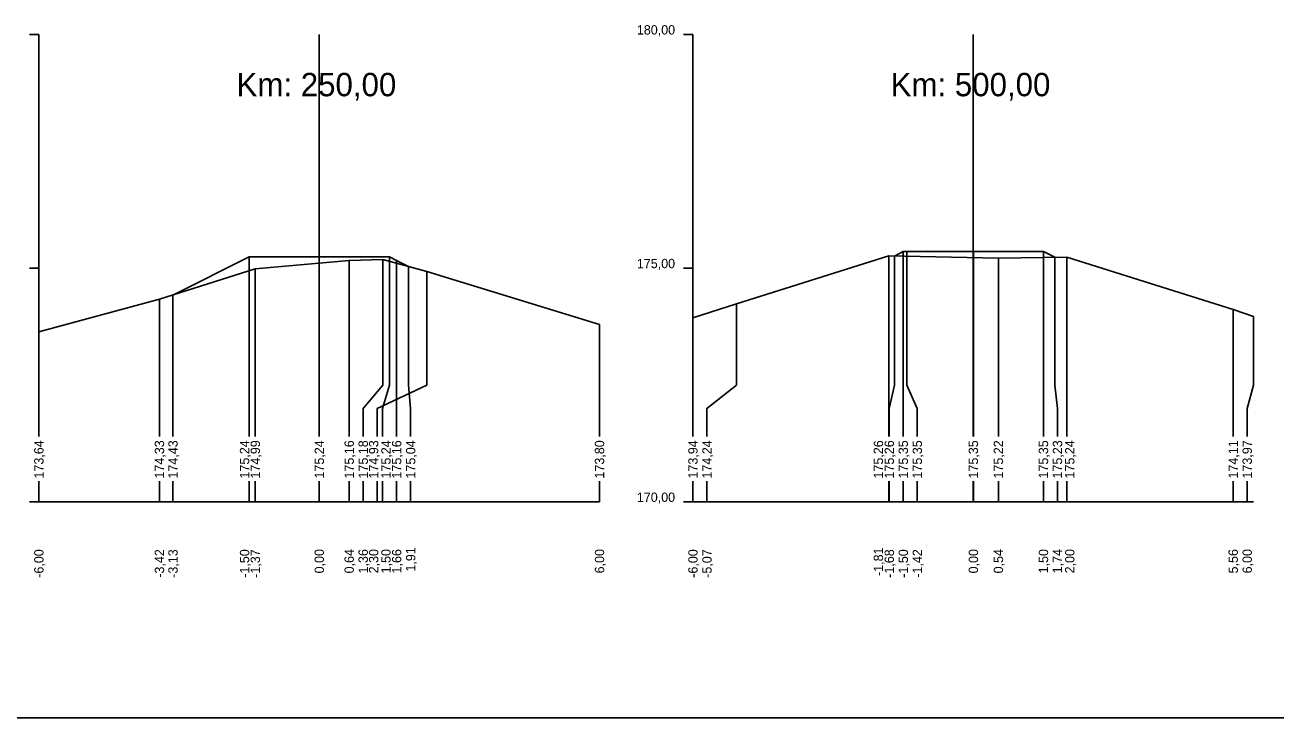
# Model space of a CAD drawing. Extents: x -614174 to -599765, y -1185887 to -1181080.
# Drawn here: x -608795.12 to -608768.35, y -1184519.11 to -1184504.28 of the extents above; entities that cross this region are included whole.
import ezdxf

# ---------------------------------------------------------------- set-up
doc = ezdxf.new("R2010")
doc.units = 0
for name, color, linetype in [('11', 7, 'Continuous'), ('16', 7, 'Continuous'), ('21', 7, 'Continuous'), ('28', 7, 'Continuous'), ('59', 7, 'Continuous'), ('8', 7, 'Continuous'), ('návrh', 7, 'Continuous')]:
    doc.layers.add(name, color=color, linetype=linetype)

msp = doc.modelspace()

# ---------------------------------------------------------------- linework, layer by layer
for points in [[(-608794.825, -1184510.846), (-608792.244, -1184510.153), (-608790.192, -1184509.502), (-608788.183, -1184509.322), (-608787.462, -1184509.302), (-608786.522, -1184509.555), (-608782.825, -1184510.691)], [(-608791.954, -1184510.061), (-608790.323, -1184509.245), (-608788.823, -1184509.245), (-608787.323, -1184509.245), (-608787.167, -1184509.323), (-608786.914, -1184509.45)], [(-608790.323, -1184509.245), (-608790.323, -1184509.245), (-608790.323, -1184509.245)], [(-608788.823, -1184509.245), (-608788.823, -1184509.245), (-608788.823, -1184509.245)], [(-608787.323, -1184509.245), (-608787.323, -1184509.245), (-608787.323, -1184509.245)], [(-608780.825, -1184510.55), (-608779.89, -1184510.252), (-608776.632, -1184509.224), (-608774.287, -1184509.27), (-608772.825, -1184509.25), (-608769.262, -1184510.373), (-608768.825, -1184510.522)], [(-608776.509, -1184509.226), (-608776.323, -1184509.133), (-608776.246, -1184509.133), (-608774.823, -1184509.133), (-608773.323, -1184509.133), (-608773.082, -1184509.254)], [(-608776.509, -1184509.226), (-608776.509, -1184509.226), (-608776.509, -1184509.226)], [(-608776.323, -1184509.133), (-608776.323, -1184509.133), (-608776.323, -1184509.133)], [(-608774.823, -1184509.133), (-608774.823, -1184509.133), (-608774.823, -1184509.133)], [(-608773.323, -1184509.133), (-608773.323, -1184509.133), (-608773.323, -1184509.133)], [(-608791.954, -1184510.061), (-608791.954, -1184510.061), (-608791.954, -1184510.061)]]:
    msp.add_lwpolyline(points)
at = {"layer": '11'}
for points in [[(-608790.323, -1184509.245), (-608790.323, -1184511.987), (-608790.323, -1184512.487), (-608790.323, -1184513.089)], [(-608788.823, -1184509.245), (-608788.823, -1184511.987), (-608788.823, -1184512.487), (-608788.823, -1184513.089)], [(-608788.183, -1184509.322), (-608788.183, -1184511.987), (-608788.183, -1184512.487), (-608788.183, -1184513.089)], [(-608787.462, -1184509.302), (-608787.462, -1184511.987), (-608787.883, -1184512.487), (-608787.883, -1184513.089)], [(-608787.323, -1184509.245), (-608787.323, -1184511.987), (-608787.467, -1184512.487), (-608787.467, -1184513.089)], [(-608787.167, -1184509.323), (-608787.167, -1184511.987), (-608787.167, -1184512.487), (-608787.167, -1184513.089)], [(-608776.632, -1184509.224), (-608776.632, -1184511.987), (-608776.632, -1184512.487), (-608776.632, -1184513.089)], [(-608776.509, -1184509.226), (-608776.509, -1184511.987), (-608776.623, -1184512.487), (-608776.623, -1184513.089)], [(-608776.323, -1184509.133), (-608776.323, -1184511.987), (-608776.323, -1184512.487), (-608776.323, -1184513.089)], [(-608776.246, -1184509.133), (-608776.246, -1184511.987), (-608776.023, -1184512.487), (-608776.023, -1184513.089)], [(-608774.823, -1184509.133), (-608774.823, -1184511.987), (-608774.823, -1184512.487), (-608774.823, -1184513.089)], [(-608774.287, -1184509.27), (-608774.287, -1184511.987), (-608774.287, -1184512.487), (-608774.287, -1184513.089)], [(-608773.323, -1184509.133), (-608773.323, -1184511.987), (-608773.323, -1184512.487), (-608773.323, -1184513.089)], [(-608773.082, -1184509.254), (-608773.082, -1184511.987), (-608773.023, -1184512.487), (-608773.023, -1184513.089)], [(-608772.825, -1184509.25), (-608772.825, -1184511.987), (-608772.825, -1184512.487), (-608772.825, -1184513.089)], [(-608790.192, -1184509.502), (-608790.192, -1184511.987), (-608790.192, -1184512.487), (-608790.192, -1184513.089)], [(-608786.522, -1184509.555), (-608786.522, -1184511.987), (-608787.583, -1184512.487), (-608787.583, -1184513.089)], [(-608786.914, -1184509.45), (-608786.914, -1184511.987), (-608786.867, -1184512.487), (-608786.867, -1184513.089)], [(-608792.244, -1184510.153), (-608792.244, -1184511.987), (-608792.244, -1184512.487), (-608792.244, -1184513.089)], [(-608791.954, -1184510.061), (-608791.954, -1184511.987), (-608791.954, -1184512.487), (-608791.954, -1184513.089)], [(-608779.89, -1184510.252), (-608779.89, -1184511.987), (-608780.525, -1184512.487), (-608780.525, -1184513.089)], [(-608769.262, -1184510.373), (-608769.262, -1184511.987), (-608769.262, -1184512.487), (-608769.262, -1184513.089)], [(-608782.825, -1184510.691), (-608782.825, -1184511.987), (-608782.825, -1184512.487), (-608782.825, -1184513.089)], [(-608780.825, -1184510.55), (-608780.825, -1184511.987), (-608780.825, -1184512.487), (-608780.825, -1184513.089)], [(-608768.825, -1184510.522), (-608768.825, -1184511.987), (-608768.962, -1184512.487), (-608768.962, -1184513.089)], [(-608794.825, -1184510.846), (-608794.825, -1184511.987), (-608794.825, -1184512.487), (-608794.825, -1184513.089)], [(-608794.825, -1184514.047), (-608794.825, -1184514.487)], [(-608792.244, -1184514.047), (-608792.244, -1184514.487)], [(-608791.954, -1184514.047), (-608791.954, -1184514.487)], [(-608790.323, -1184514.047), (-608790.323, -1184514.487)], [(-608790.192, -1184514.047), (-608790.192, -1184514.487)], [(-608788.823, -1184514.047), (-608788.823, -1184514.487)], [(-608788.183, -1184514.047), (-608788.183, -1184514.487)], [(-608787.883, -1184514.047), (-608787.883, -1184514.487)], [(-608787.583, -1184514.047), (-608787.583, -1184514.487)], [(-608787.467, -1184514.047), (-608787.467, -1184514.487)], [(-608787.167, -1184514.047), (-608787.167, -1184514.487)], [(-608786.867, -1184514.047), (-608786.867, -1184514.487)], [(-608782.825, -1184514.047), (-608782.825, -1184514.487)], [(-608780.825, -1184514.047), (-608780.825, -1184514.487)], [(-608780.525, -1184514.047), (-608780.525, -1184514.487)], [(-608776.632, -1184514.047), (-608776.632, -1184514.487)], [(-608776.623, -1184514.047), (-608776.623, -1184514.487)], [(-608776.323, -1184514.047), (-608776.323, -1184514.487)], [(-608776.023, -1184514.047), (-608776.023, -1184514.487)], [(-608774.823, -1184514.047), (-608774.823, -1184514.487)], [(-608774.287, -1184514.047), (-608774.287, -1184514.487)], [(-608773.323, -1184514.047), (-608773.323, -1184514.487)], [(-608773.023, -1184514.047), (-608773.023, -1184514.487)], [(-608772.825, -1184514.047), (-608772.825, -1184514.487)], [(-608769.262, -1184514.047), (-608769.262, -1184514.487)], [(-608768.962, -1184514.047), (-608768.962, -1184514.487)]]:
    msp.add_lwpolyline(points, dxfattribs=at)
at = {"layer": '16'}
for p, q in [((-608794.825, -1184514.487), (-608782.825, -1184514.487)), ((-608780.825, -1184514.487), (-608768.825, -1184514.487))]:
    msp.add_line(p, q, dxfattribs=at)
for points in [[(-608773.082, -1184509.254), (-608773.082, -1184509.254), (-608773.082, -1184509.254)], [(-608786.914, -1184509.45), (-608786.914, -1184509.45), (-608786.914, -1184509.45)]]:
    msp.add_lwpolyline(points, dxfattribs=at)
at = {"layer": '21'}
for p, q in [((-608795.025, -1184504.487), (-608794.825, -1184504.487)), ((-608781.025, -1184504.487), (-608780.825, -1184504.487)), ((-608795.025, -1184509.487), (-608794.825, -1184509.487)), ((-608781.025, -1184509.487), (-608780.825, -1184509.487)), ((-608795.025, -1184514.487), (-608794.825, -1184514.487)), ((-608781.025, -1184514.487), (-608780.825, -1184514.487))]:
    msp.add_line(p, q, dxfattribs=at)
at = {"layer": '28'}
for p, q in [((-608788.825, -1184513.089), (-608788.825, -1184504.487)), ((-608774.825, -1184513.089), (-608774.825, -1184504.487)), ((-608788.825, -1184514.487), (-608788.825, -1184514.047)), ((-608774.825, -1184514.487), (-608774.825, -1184514.047))]:
    msp.add_line(p, q, dxfattribs=at)
at = {"layer": '8'}
for p, q in [((-608794.825, -1184513.089), (-608794.825, -1184504.487)), ((-608780.825, -1184513.089), (-608780.825, -1184504.487)), ((-608794.825, -1184514.487), (-608794.825, -1184514.047)), ((-608780.825, -1184514.487), (-608780.825, -1184514.047))]:
    msp.add_line(p, q, dxfattribs=at)
at = {"layer": 'návrh'}
for p, q in [((-608814.975, -1184519.11), (-608793.975, -1184519.11)), ((-608793.975, -1184519.11), (-608772.975, -1184519.11)), ((-608772.975, -1184519.11), (-608751.975, -1184519.11))]:
    msp.add_line(p, q, dxfattribs=at)

# ---------------------------------------------------------------- texts
at = {"layer": '16'}
for s, p in [('173,64', (-608794.725, -1184513.987)), ('174,33', (-608792.144, -1184513.987)), ('174,43', (-608791.854, -1184513.987)), ('175,24', (-608790.322, -1184513.987)), ('174,99', (-608790.092, -1184513.987)), ('175,24', (-608788.723, -1184513.987)), ('175,16', (-608788.083, -1184513.987)), ('175,18', (-608787.783, -1184513.987)), ('174,93', (-608787.559, -1184513.987)), ('175,24', (-608787.296, -1184513.987)), ('175,16', (-608787.067, -1184513.987)), ('175,04', (-608786.767, -1184513.987)), ('173,80', (-608782.725, -1184513.987)), ('173,94', (-608780.725, -1184513.987)), ('174,24', (-608780.425, -1184513.987)), ('175,26', (-608776.756, -1184513.987)), ('175,26', (-608776.523, -1184513.987)), ('175,35', (-608776.223, -1184513.987)), ('175,35', (-608775.923, -1184513.987)), ('175,35', (-608774.723, -1184513.987)), ('175,22', (-608774.187, -1184513.987)), ('175,35', (-608773.223, -1184513.987)), ('175,23', (-608772.923, -1184513.987)), ('175,24', (-608772.66, -1184513.987)), ('174,11', (-608769.162, -1184513.987)), ('173,97', (-608768.862, -1184513.987))]:
    msp.add_text(s, height=0.2, rotation=90, dxfattribs=at).set_placement(p)
at = {"layer": '21'}
for s, p in [('180,00', (-608782.025, -1184504.487)), ('175,00', (-608782.025, -1184509.487)), ('170,00', (-608782.025, -1184514.487))]:
    msp.add_text(s, height=0.2, dxfattribs=at).set_placement(p)
at = {"layer": '28'}
for s, p in [('Km: 250,00', (-608790.594, -1184505.808)), ('Km: 500,00', (-608776.594, -1184505.808))]:
    msp.add_text(s, height=0.5, dxfattribs=at).set_placement(p)
at = {"layer": '59'}
for s, p in [('-6,00', (-608794.725, -1184516.11)), ('-3,42', (-608792.144, -1184516.109)), ('-3,13', (-608791.854, -1184516.111)), ('-1,50', (-608790.322, -1184516.11)), ('-1,37', (-608790.092, -1184516.111)), ('0,00', (-608788.723, -1184516.017)), ('0,64', (-608788.083, -1184516.017)), ('1,36', (-608787.783, -1184516.018)), ('2,30', (-608787.559, -1184516.017)), ('1,50', (-608787.296, -1184516.017)), ('1,66', (-608787.067, -1184516.018)), ('1,91', (-608786.767, -1184515.979)), ('6,00', (-608782.725, -1184516.017)), ('-6,00', (-608780.725, -1184516.11)), ('-5,07', (-608780.425, -1184516.111)), ('-1,81', (-608776.756, -1184516.072)), ('-1,68', (-608776.523, -1184516.111)), ('-1,50', (-608776.223, -1184516.11)), ('-1,42', (-608775.923, -1184516.109)), ('0,00', (-608774.723, -1184516.017)), ('0,54', (-608774.187, -1184516.017)), ('1,50', (-608773.223, -1184516.017)), ('1,74', (-608772.923, -1184516.017)), ('2,00', (-608772.66, -1184516.017)), ('5,56', (-608769.162, -1184516.018)), ('6,00', (-608768.862, -1184516.017))]:
    msp.add_text(s, height=0.2, rotation=90, dxfattribs=at).set_placement(p)

doc.saveas('drawing.dxf')
